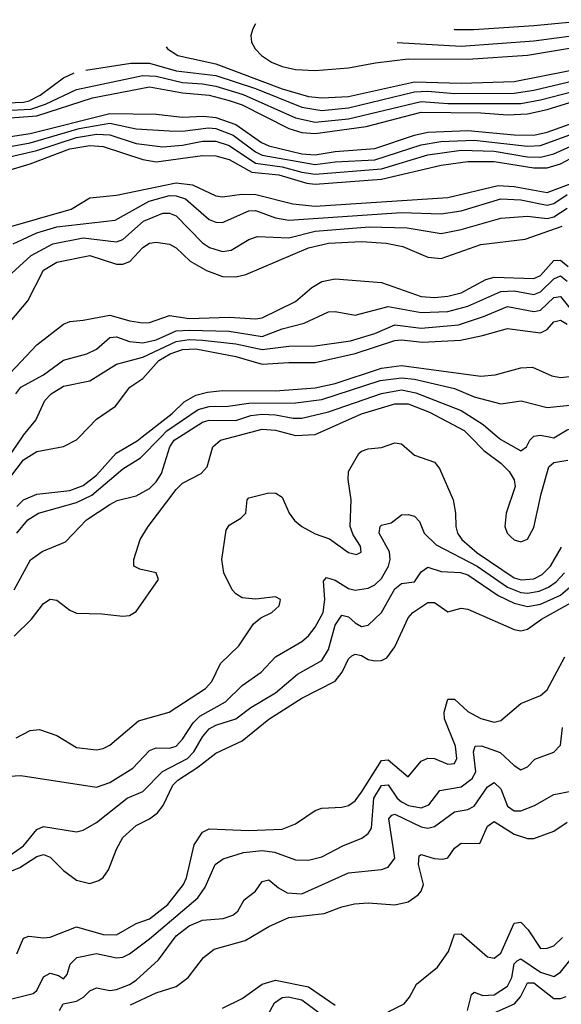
# Model space of a CAD drawing. Header units: inches. Extents: x 1173000 to 1307049, y 522583 to 678455.
# Tile 561 of 617: x 1217158 to 1218792, y 668289 to 671258. Entities that reach past the tile are written whole.
import ezdxf

# ---------------------------------------------------------------- set-up
doc = ezdxf.new("R2010")
doc.units = ezdxf.units.IN
doc.header["$MEASUREMENT"] = 0
doc.layers.add('B2616', color=7, linetype='Continuous')
doc.layers.add('B2617', color=7, linetype='Continuous')

msp = doc.modelspace()

# ---------------------------------------------------------------- linework, layer by layer
at = {"layer": 'B2616', "color": 5}
for points, elevation in [([(1217070, 669801.4), (1217170, 669930.4), (1217210, 669956.1), (1217290, 669970.6), (1217329.3, 669990.7), (1217338.4, 670000)], 1720), ([(1217110, 669917.7), (1217166.6, 670000)], 1740), ([(1217141.2, 669538.8), (1217190.8, 669629.2), (1217225.9, 669654.1), (1217296.9, 669683.1), (1217359.8, 669750), (1217430, 669796.4), (1217452, 669808), (1217510, 669822.3), (1217550, 669844.7), (1217570, 669864.1), (1217586.5, 669890), (1217611.6, 669970), (1217624.8, 669990), (1217640.5, 670000)], 1640), ([(1217141.4, 669398.6), (1217193.5, 669450), (1217230, 669497.1), (1217250, 669510.2), (1217270, 669507.9), (1217310, 669477.3), (1217330, 669468.8), (1217406.6, 669466.6), (1217470, 669458.9), (1217490, 669461.3), (1217510, 669473.8), (1217577.2, 669570), (1217569.7, 669589.7), (1217520.6, 669600.6), (1217502.9, 669610), (1217503, 669630), (1217521.5, 669690), (1217545.8, 669730), (1217630, 669841.5), (1217650, 669859.9), (1217705.4, 669890), (1217723.6, 669910), (1217741.5, 669970), (1217764.1, 669990), (1217802.2, 670000)], 1620), ([(1217147.9, 669092.1), (1217190, 669114.7), (1217217.8, 669117.8), (1217270, 669099.7), (1217330, 669063.2), (1217390, 669056.6), (1217410, 669060.4), (1217430, 669070.7), (1217516.4, 669143.6), (1217609.7, 669170), (1217719, 669241), (1217737.6, 669262.4), (1217763.9, 669316.1), (1217819.8, 669370), (1217864.2, 669435.8), (1217885.7, 669454.3), (1217919.5, 669470), (1217940.7, 669490), (1217944, 669504), (1217945.2, 669510), (1217930, 669517.6), (1217870, 669510.8), (1217830, 669514.8), (1217810, 669526.4), (1217798.9, 669538.9), (1217774.1, 669590), (1217768.6, 669630), (1217781.3, 669718.7), (1217790, 669734.1), (1217825.1, 669754.9), (1217840.3, 669770), (1217844.6, 669810), (1217850, 669816.5), (1217910, 669831.7), (1217930.7, 669830.7), (1217950, 669818), (1217971, 669770), (1217987.5, 669747.5), (1218010, 669729.2), (1218050, 669707.8), (1218092.6, 669692.6), (1218150, 669651), (1218174.9, 669645.1), (1218188.2, 669651.8), (1218186.5, 669670), (1218164.8, 669704.8), (1218155.8, 669730), (1218158.3, 669810), (1218148.9, 669871.1), (1218150, 669895.5), (1218181.8, 669950), (1218190, 669956.4), (1218210, 669963.8), (1218250, 669968.1), (1218290, 669981.7), (1218310, 669979.3), (1218350, 669945.2), (1218410, 669923.5), (1218424.9, 669904.9), (1218465.9, 669810), (1218473, 669770), (1218473.8, 669730), (1218479.6, 669710), (1218492.2, 669690), (1218538.8, 669650), (1218650, 669574.7), (1218671.6, 669568.4), (1218710, 669572.2), (1218734.6, 669585.4), (1218759.5, 669610), (1218792.9, 669667.1)], 1580), ([(1217150, 669790.1), (1217170, 669810.1), (1217210, 669827.3), (1217310, 669838.6), (1217350, 669853.5), (1217390, 669884.3), (1217449.4, 669950.6), (1217512.3, 669987.7), (1217528.2, 670000)], 1680), ([(1217150, 669709.6), (1217182.6, 669750), (1217215.3, 669770), (1217330, 669802.1), (1217375.6, 669824.4), (1217470, 669903.6), (1217523.3, 669936.7), (1217584.7, 670000)], 1660), ([(1218518.6, 670000), (1218559.2, 669959.2), (1218610, 669920.9), (1218635.5, 669895.5), (1218650.1, 669870), (1218653.3, 669850), (1218625.6, 669770), (1218622.2, 669730), (1218629.4, 669710), (1218639.4, 669699.4), (1218650, 669689.3), (1218670, 669683.1), (1218690, 669691.3), (1218710, 669727.1), (1218731.8, 669828.2), (1218755, 669910), (1218770, 669922.7), (1218812, 669930)], 1620), ([(1218600.3, 670000), (1218610, 669991.7), (1218670, 669958), (1218687.3, 669970), (1218697, 669990), (1218707.8, 670000)], 1640), ([(1218755.9, 670000), (1218770, 669997.2), (1218774.5, 670000)], 1640), ([(1217110, 668975.6), (1217161.3, 668978.7), (1217390, 668943.3), (1217430, 668957.6), (1217499.4, 669000.6), (1217550, 669053.7), (1217570, 669062.3), (1217610, 669060.9), (1217630, 669067.7), (1217650, 669088.6), (1217681.9, 669138.1), (1217702.2, 669157.8), (1217779.5, 669200.5), (1217829.9, 669250.1), (1217886.9, 669290), (1217930, 669337), (1218010, 669383), (1218030, 669400.1), (1218050, 669425.9), (1218074, 669470), (1218078.8, 669510), (1218075.2, 669564.8), (1218084.2, 669575.8), (1218110, 669568.1), (1218150, 669543), (1218170, 669537.4), (1218210, 669543.6), (1218230, 669554), (1218250, 669572.9), (1218270.6, 669610), (1218275.9, 669630), (1218273.7, 669653.7), (1218242.6, 669710), (1218245.6, 669730), (1218250, 669733.4), (1218278.8, 669741.2), (1218310, 669764.5), (1218330, 669766), (1218350, 669761), (1218364.4, 669744.4), (1218379.1, 669710), (1218414.6, 669674.6), (1218538.6, 669610), (1218630, 669546.7), (1218670, 669530.8), (1218690, 669528.5), (1218725.6, 669534.4), (1218753.7, 669546.3), (1218777, 669563), (1218801.8, 669590)], 1560), ([(1217130, 668738.3), (1217170, 668766.5), (1217210, 668816.1), (1217230, 668825.2), (1217330, 668808.7), (1217350, 668813.7), (1217390, 668837.4), (1217482.3, 668910), (1217530, 668930.1), (1217589.6, 668990.4), (1217664.4, 669030), (1217683.5, 669050), (1217710, 669095.2), (1217730, 669119.6), (1217750, 669130.9), (1217810, 669150.1), (1217856.1, 669183.9), (1217930, 669228.3), (1217996.1, 669283.9), (1218070, 669325.8), (1218090, 669358.6), (1218110, 669431.7), (1218130, 669462), (1218150, 669457.3), (1218170, 669438.8), (1218190, 669428.4), (1218210, 669432.3), (1218250, 669470.1), (1218290, 669541.5), (1218310, 669557.3), (1218350, 669562.9), (1218370, 669593.1), (1218390, 669606.6), (1218430, 669594.3), (1218488.6, 669591.4), (1218510, 669584.4), (1218602, 669522), (1218650, 669498), (1218690, 669488.9), (1218730, 669495.2), (1218790, 669522.4), (1218826.5, 669553.5)], 1540), ([(1217130, 668689), (1217158.9, 668701.1), (1217210, 668734.2), (1217230, 668740.2), (1217250, 668732.3), (1217290, 668691.9), (1217330, 668663.4), (1217370, 668653.4), (1217397.5, 668662.5), (1217410, 668671.3), (1217425.9, 668694.1), (1217450, 668756.3), (1217470, 668792), (1217510, 668828.5), (1217550, 668848.2), (1217574, 668866), (1217591.2, 668888.8), (1217620.4, 668950), (1217635.7, 668964.3), (1217696, 669004), (1217750, 669046.5), (1217830, 669083), (1217910, 669148.6), (1218010, 669212.5), (1218110, 669263.4), (1218131.2, 669290), (1218150, 669330.9), (1218160.5, 669339.5), (1218170, 669344.7), (1218190, 669340.3), (1218210, 669328.4), (1218230, 669324.1), (1218250, 669325.6), (1218266.4, 669333.6), (1218290, 669366.5), (1218330, 669453.8), (1218344.8, 669470), (1218390, 669500.1), (1218410, 669500.6), (1218450, 669472.8), (1218490, 669483.7), (1218510, 669480.4), (1218650, 669418.8), (1218670, 669415), (1218690, 669420.1), (1218732.6, 669450), (1218821, 669499)], 1520), ([(1217150, 668441.1), (1217170, 668488.5), (1217186.2, 668493.8), (1217230, 668489.1), (1217250, 668491.5), (1217330, 668522.2), (1217410, 668499.8), (1217450, 668498.5), (1217510, 668532.3), (1217550, 668546.5), (1217605, 668590), (1217652.6, 668650), (1217661.6, 668670), (1217684.3, 668770), (1217710, 668807.8), (1217730, 668818.4), (1217850, 668813.1), (1217950, 668817.4), (1217990, 668833.2), (1218050, 668873.7), (1218070, 668880.2), (1218130, 668883.1), (1218150, 668888.4), (1218170, 668902.5), (1218190, 668928.6), (1218250, 669024.1), (1218270, 669025.9), (1218330, 668974.5), (1218370, 669022.1), (1218390, 669031.5), (1218410, 669030.1), (1218450, 669012.5), (1218470, 669015.2), (1218477.4, 669030), (1218472.9, 669067.1), (1218439.8, 669150), (1218439.5, 669170), (1218450, 669209.2), (1218470, 669209), (1218510, 669172.3), (1218550, 669150.7), (1218590, 669139.2), (1218610, 669144.2), (1218670, 669195.6), (1218730, 669220.2), (1218750, 669236.8), (1218803.1, 669336.9)], 1480), ([(1217119, 668301), (1217198.9, 668321.1), (1217210, 668330.1), (1217230, 668372.1), (1217250, 668383.1), (1217275.5, 668375.5), (1217290, 668365.5), (1217301.4, 668378.6), (1217310.4, 668410), (1217330.6, 668429.5), (1217390, 668442.5), (1217450, 668429.1), (1217470, 668431.4), (1217490, 668441.3), (1217550, 668486.4), (1217696, 668610), (1217718.4, 668641.6), (1217748, 668710), (1217772.2, 668727.8), (1217833.4, 668746.6), (1217890, 668752.4), (1217927.2, 668747.2), (1217990, 668724.7), (1218030, 668723.8), (1218070, 668733.4), (1218133.3, 668766.7), (1218190.3, 668789.7), (1218210, 668803.9), (1218219.6, 668820.4), (1218226.8, 668910), (1218250, 668948.9), (1218270, 668950.8), (1218297.3, 668910), (1218310, 668899.4), (1218331.2, 668888.8), (1218370, 668881.4), (1218392.3, 668890), (1218426.2, 668933.8), (1218490, 668944.7), (1218523.6, 668970), (1218535, 668990), (1218527.3, 669050), (1218532.5, 669067.5), (1218551.6, 669068.4), (1218608.4, 669048.4), (1218650, 669008.6), (1218670, 668996.2), (1218690, 669005.2), (1218712.1, 669027.9), (1218770.4, 669049.6), (1218789.8, 669070), (1218796.5, 669123.5)], 1460), ([(1217278.1, 668270), (1217289.9, 668290.1), (1217330, 668298), (1217350.4, 668310), (1217370, 668329.6), (1217390, 668338.9), (1217430, 668330.5), (1217450, 668333.6), (1217490, 668348.4), (1217510, 668361.3), (1217577.3, 668422.7), (1217630, 668495.2), (1217670, 668525.1), (1217710, 668542.2), (1217772.6, 668547.4), (1217801.9, 668558.1), (1217816.1, 668570), (1217835.8, 668604.2), (1217869.7, 668630.3), (1217890, 668659.3), (1217910, 668664.2), (1217939.6, 668639.6), (1217965.3, 668625.3), (1218010, 668622.2), (1218150, 668685.6), (1218250, 668695.7), (1218270, 668702), (1218290.3, 668729.7), (1218272.1, 668847.9), (1218281, 668859), (1218290, 668862.5), (1218370, 668824.1), (1218390, 668820.2), (1218410, 668825.5), (1218470, 668869.7), (1218510, 668876.3), (1218530, 668886.1), (1218570, 668944.7), (1218590, 668957.3), (1218610, 668939), (1218630, 668886.1), (1218650, 668871.8), (1218670, 668871.9), (1218711.8, 668888.2), (1218770, 668921.6), (1218827.7, 668932.3)], 1440), ([(1217492.7, 668287.3), (1217570, 668323.3), (1217630, 668342.3), (1217667.1, 668370), (1217712.8, 668430), (1217745.1, 668454.9), (1217839.1, 668480.9), (1217910, 668523), (1217970, 668550.5), (1218077.3, 668562.7), (1218130, 668583.2), (1218168, 668592), (1218210, 668595.1), (1218290, 668589.1), (1218330, 668597.5), (1218360.9, 668619.1), (1218369.9, 668630.1), (1218376.3, 668650), (1218361.9, 668710), (1218363.3, 668736.8), (1218370, 668740.1), (1218408.4, 668728.4), (1218434, 668726), (1218449.9, 668730.1), (1218470, 668759.7), (1218490, 668774.5), (1218546.3, 668773.7), (1218570, 668825.8), (1218590, 668840.4), (1218650, 668801.5), (1218690, 668789), (1218710, 668789.3), (1218770, 668810.6), (1218810, 668837.9)], 1420), ([(1218270, 668265.7), (1218318.8, 668290), (1218334.8, 668310), (1218355.3, 668350), (1218419.1, 668400.9), (1218451.7, 668448.3), (1218470, 668500.3), (1218490, 668501.4), (1218570, 668431.7), (1218590, 668428.3), (1218610, 668442.7), (1218650, 668533.1), (1218670, 668537), (1218692.9, 668512.9), (1218730, 668457), (1218750, 668457.6), (1218770, 668464.8), (1218795.7, 668490)], 1380), ([(1218509.9, 668270), (1218521.9, 668318.1), (1218530, 668325.4), (1218555.4, 668315.4), (1218590, 668317), (1218630, 668343.8), (1218643.2, 668370), (1218650, 668410.9), (1218659.6, 668420.4), (1218670, 668426.4), (1218730, 668386), (1218770, 668372.3), (1218790, 668385.9), (1218841.5, 668450)], 1360), ([(1217770, 668277.5), (1217830, 668306.8), (1217890.4, 668349.6), (1217930, 668361.1), (1218030, 668341), (1218110, 668286.7)], 1380), ([(1218580.8, 668259.2), (1218651, 668290), (1218668.9, 668311.1), (1218690, 668353.9), (1218710, 668354), (1218770, 668306), (1218790, 668306.1), (1218807.4, 668312.6)], 1340), ([(1217891.5, 668228.5), (1217926.7, 668293.3), (1217950, 668309), (1217968.4, 668311.6), (1218010, 668302.4), (1218107.2, 668230)], 1360)]:
    msp.add_lwpolyline(points, dxfattribs=dict(at, elevation=elevation))
at = {"layer": 'B2617', "color": 5}
for points, elevation in [([(1218469, 671229), (1218470, 671228.7), (1218528.3, 671228.3), (1218710, 671240.5), (1218890, 671258), (1219070, 671254.2), (1219110, 671234.2), (1219144, 671204), (1219188.7, 671150), (1219230, 671079), (1219263, 671050), (1219290, 671037.5), (1219322.6, 671030), (1219430, 671029), (1219450, 671032.1), (1219530, 671062.3), (1219688.3, 671088.3), (1219723.4, 671083.4), (1219770, 671063.3), (1219810, 671055.4), (1219870, 671056.7), (1219990, 671079.7), (1220000, 671082.7)], 2160), ([(1217870.1, 671245.5), (1217862, 671230), (1217855.6, 671210), (1217857.3, 671190), (1217868.6, 671170), (1217888.2, 671150), (1217917.8, 671130), (1217950, 671116.8), (1217990, 671108), (1218050, 671105.2), (1218150, 671112.7), (1218231.6, 671128.4), (1218330, 671139.8), (1218510, 671138.6), (1218690, 671150.8), (1218890, 671184)], 2120), ([(1218297.6, 671189.7), (1218490, 671178), (1218710, 671194), (1218900.1, 671219.9), (1219050, 671224.3), (1219087.4, 671207.4), (1219127.7, 671170), (1219154.7, 671134.7), (1219187.7, 671070), (1219205.1, 671045.1), (1219230, 671021.3), (1219264.6, 671004.6), (1219310, 670999.3), (1219450, 671001.8), (1219530, 671037.6), (1219670, 671060), (1219712.2, 671052.2), (1219770, 671014.7), (1219790, 671007.9), (1219870, 670998.2), (1220000, 671021.8)], 2140), ([(1217600.4, 671176.5), (1217604.6, 671170), (1217635.4, 671150), (1217750, 671125.2), (1217950, 671049.7), (1218030, 671026.9), (1218070, 671022.2), (1218150, 671026.6), (1218350, 671071), (1218490, 671066.8), (1218650, 671071.3), (1218890, 671119.2)], 2080), ([(1217357.5, 671105.8), (1217493.2, 671126.8), (1217550, 671126.8), (1217630, 671103.9), (1217750, 671089.9), (1217870, 671051), (1218010, 670993.8), (1218070, 670984.6), (1218150, 670991.9), (1218350, 671040.5), (1218390, 671042.1), (1218470, 671035.6), (1218650, 671036.5), (1218710, 671045.9), (1218891.7, 671088.3)], 2060), ([(1215535.2, 670000), (1215630, 670073.6), (1215670, 670097.5), (1215710, 670111.8), (1215750, 670108.9), (1215830, 670068.2), (1215870, 670055.7), (1215890, 670055.3), (1215930, 670068.6), (1215970, 670098.2), (1216016.4, 670150), (1216077.7, 670282.3), (1216140.2, 670370), (1216297.5, 670542.5), (1216706.7, 670830), (1216840.2, 670939.8), (1216902, 670978), (1216930, 670991.7), (1216970, 671001.5), (1217170, 671009.2), (1217186.6, 671013.4), (1217220.2, 671030), (1217290, 671082.7), (1217322.5, 671098)], 2060), ([(1216990, 670978.3), (1217191.7, 670988.3), (1217236.5, 671003.5), (1217330, 671047.8), (1217530, 671090.2), (1217570, 671087.5), (1217650, 671068.5), (1217710, 671064.8), (1217750, 671057.1), (1217832.5, 671032.5), (1217990, 670961.6), (1218050, 670949.3), (1218150, 670959), (1218370, 671011.1), (1218450, 671005.8), (1218670, 671005.2), (1218730, 671016.4), (1218890, 671057.9)], 2040), ([(1216969.4, 670950), (1217210, 670968.4), (1217378, 671022), (1217550, 671055.4), (1217650, 671037.7), (1217730, 671030.5), (1217790, 671014.6), (1217830, 671001.1), (1217970, 670929.8), (1218010, 670918), (1218050, 670915.2), (1218203.7, 670936.3), (1218370, 670979.6), (1218550, 670977.2), (1218630, 670971.4), (1218690, 670974.2), (1218750, 670987.3), (1218870, 671024)], 2020), ([(1217090, 670899.6), (1217190, 670914.8), (1217430, 670975.5), (1217570, 670973.6), (1217650, 670964.1), (1217713.3, 670966.7), (1217750, 670963.5), (1217810, 670942), (1217887.7, 670887.7), (1217910, 670877.4), (1218010, 670853.7), (1218050, 670850.8), (1218110, 670860.5), (1218230, 670869.7), (1218349.9, 670910), (1218390, 670918.5), (1218510, 670923.6), (1218650, 670910.6), (1218710, 670910), (1218750, 670918.4), (1218870, 670961.7)], 1980), ([(1217090, 670868.6), (1217190, 670887.1), (1217338.2, 670930), (1217430, 670945.6), (1217510, 670929.4), (1217610, 670922.6), (1217650, 670922.3), (1217727.9, 670932.1), (1217750, 670930), (1217802.6, 670910), (1217870, 670859.3), (1217889.8, 670849.8), (1218050, 670821.2), (1218110, 670829.7), (1218230, 670835.7), (1218370, 670880.9), (1218428.8, 670891.2), (1218530, 670895), (1218690, 670876.6), (1218730, 670878.2), (1218870, 670929.6)], 1960), ([(1217110, 670840.3), (1217210, 670863.4), (1217330, 670902.7), (1217390, 670913), (1217430, 670911.3), (1217510, 670884.8), (1217590, 670875), (1217650, 670879.5), (1217710, 670891.6), (1217750, 670892.2), (1217790, 670878.7), (1217870, 670825), (1217950, 670814), (1218010, 670797.8), (1218050, 670792.3), (1218250, 670808.3), (1218390, 670850.2), (1218490, 670864.7), (1218590, 670861.9), (1218690, 670844.7), (1218730, 670843.6), (1218770, 670853.4), (1218849.9, 670890.1)], 1940), ([(1217078.2, 670790), (1217190, 670823.5), (1217310, 670868.2), (1217370, 670878.5), (1217410, 670876), (1217530, 670836.1), (1217569.6, 670829.6), (1217710, 670848.2), (1217750, 670847.5), (1217790, 670836), (1217858.4, 670798.4), (1217939.8, 670790), (1218024.7, 670764.7), (1218050, 670762.2), (1218250, 670777.1), (1218430, 670819.3), (1218510, 670830.6), (1218590, 670830.8), (1218709.2, 670810.8), (1218750, 670810.9), (1218790, 670823.4), (1218850, 670855.6)], 1920), ([(1217110, 670628.1), (1217313.5, 670686.5), (1217370, 670720.5), (1217450, 670728.9), (1217630, 670766), (1217680, 670760), (1217750, 670727.3), (1217770, 670724.2), (1217828.6, 670731.4), (1217870.7, 670730.7), (1217982.4, 670702.4), (1218050, 670695.8), (1218450, 670722.3), (1218601.8, 670758.2), (1218650, 670754.6), (1218750, 670736.6), (1218830, 670766.8)], 1880), ([(1217138.2, 670581.8), (1217210, 670615.6), (1217270, 670633), (1217446.4, 670653.6), (1217548.9, 670711.1), (1217610, 670727.6), (1217630, 670727), (1217658.1, 670718.1), (1217730, 670655.1), (1217750, 670647.8), (1217770, 670646.8), (1217850, 670681.4), (1217870, 670682.4), (1217930, 670660.1), (1217970, 670653.5), (1218310, 670676.2), (1218430, 670672.8), (1218490, 670681.9), (1218610, 670718.1), (1218670, 670714.5), (1218750, 670698.4), (1218770, 670704), (1218810, 670731.1)], 1860), ([(1217110, 670471.7), (1217193.1, 670546.9), (1217258, 670582), (1217350, 670600.4), (1217450, 670587.8), (1217470, 670595.1), (1217531.9, 670650), (1217590, 670674.7), (1217610, 670674.8), (1217630, 670667), (1217710, 670584.7), (1217730.9, 670570.9), (1217770, 670558.8), (1217796.6, 670563.4), (1217850, 670595.3), (1217875.9, 670604.1), (1217970, 670599.8), (1218050, 670620.6), (1218212.9, 670632.9), (1218327.7, 670630), (1218430, 670613.7), (1218490, 670625.1), (1218610, 670659.2), (1218690, 670665.8), (1218750, 670658.4), (1218770, 670663.9), (1218810, 670689.8)], 1840), ([(1217130, 670346.6), (1217182.7, 670410), (1217230, 670502.9), (1217270, 670527.3), (1217370, 670546.7), (1217450, 670521.1), (1217470, 670521), (1217490.7, 670529.3), (1217530, 670570.6), (1217550, 670584.1), (1217570, 670587.1), (1217610, 670580.7), (1217630, 670570.1), (1217672.5, 670530), (1217722.1, 670502.1), (1217770, 670484.1), (1217810, 670482.5), (1217840.7, 670490), (1218030, 670570.3), (1218090, 670584), (1218190, 670589.6), (1218264, 670584), (1218314.4, 670574.4), (1218390, 670542.3), (1218430, 670537.7), (1218550, 670580.3), (1218683.7, 670596.3), (1218795, 670635)], 1820), ([(1217130, 670192.5), (1217210, 670277.1), (1217290, 670339.8), (1217310, 670348.3), (1217350, 670351.5), (1217430, 670367.2), (1217490.4, 670349.6), (1217530, 670343.4), (1217550, 670344.6), (1217610, 670365.8), (1217670, 670357.1), (1217790, 670360.7), (1217870, 670355.5), (1217890, 670359.2), (1217990, 670408.3), (1218040.2, 670450), (1218070, 670468.6), (1218110, 670476.9), (1218250, 670465.2), (1218370, 670423.5), (1218410, 670420.7), (1218450, 670424.1), (1218490, 670434.4), (1218565.2, 670474.8), (1218590, 670481.9), (1218710, 670477.1), (1218730, 670486.3), (1218770, 670532.1), (1218790, 670532.9), (1218813.5, 670513.5)], 1780), ([(1217146.6, 670130), (1217161.9, 670150), (1217230, 670186.8), (1217290, 670230.9), (1217361, 670250), (1217390, 670264), (1217430, 670300.1), (1217450, 670302.1), (1217490, 670287.2), (1217530, 670283.9), (1217570, 670292.4), (1217630, 670319.3), (1217670, 670322), (1217790, 670318.8), (1217890, 670302.7), (1217950, 670325.3), (1218017.1, 670342.9), (1218090, 670376.6), (1218110, 670378), (1218170, 670366.9), (1218270, 670393.4), (1218370, 670375.2), (1218450, 670378.2), (1218510, 670394.3), (1218610, 670438.7), (1218650, 670440.5), (1218710, 670429.6), (1218730, 670437), (1218770, 670476.4), (1218790, 670485.8), (1218810, 670469.1)], 1760), ([(1217166.6, 670000), (1217170, 670005), (1217207.1, 670050), (1217233.8, 670110), (1217252.9, 670130), (1217290, 670152.8), (1217370, 670169.4), (1217450, 670219.7), (1217530, 670240.5), (1217630, 670287.2), (1217670, 670293.9), (1217710, 670291.9), (1217810, 670280.8), (1217890, 670263.2), (1217970, 670273.9), (1218050, 670274.4), (1218156.2, 670290), (1218230, 670312.1), (1218290, 670337.6), (1218370, 670327.8), (1218482, 670338), (1218557.4, 670362.6), (1218630, 670393), (1218710, 670377.7), (1218720.3, 670379.7), (1218730, 670381.9), (1218770, 670420.5), (1218790, 670422.8), (1218830, 670373.3)], 1740), ([(1217338.4, 670000), (1217390, 670053.1), (1217447.4, 670092.6), (1217490.5, 670150), (1217530, 670175.6), (1217577.8, 670230), (1217612.2, 670250), (1217650, 670263.6), (1217690, 670265.6), (1217810, 670242), (1217890, 670218.8), (1217970, 670224.7), (1218050, 670223.8), (1218170, 670251), (1218290, 670290.3), (1218310, 670292.9), (1218374.1, 670285.9), (1218487.9, 670292.1), (1218554.7, 670305.3), (1218630, 670326.9), (1218730, 670313.8), (1218750, 670323.8), (1218770, 670347.2), (1218790, 670352.1), (1218810, 670340.2)], 1720), ([(1217528.2, 670000), (1217617.9, 670070), (1217654.2, 670105.8), (1217690, 670126.2), (1217724.8, 670135.2), (1217770, 670139.4), (1217930, 670138.7), (1218050, 670148.3), (1218110, 670161.2), (1218250, 670207.2), (1218310, 670214.8), (1218550, 670182.9), (1218592.6, 670187.4), (1218670, 670208), (1218706, 670210), (1218764, 670184), (1218790, 670178.9), (1218835.5, 670184.5)], 1680), ([(1217584.7, 670000), (1217602.1, 670017.9), (1217697, 670083), (1217730, 670091.6), (1217787, 670093), (1217850, 670101.5), (1217990, 670102.9), (1218070, 670113), (1218246.3, 670170), (1218310, 670178.3), (1218350, 670173.7), (1218470, 670145.7), (1218530, 670120.8), (1218610, 670099.7), (1218671.1, 670108.9), (1218750, 670088.3), (1218837.9, 670097.9)], 1660), ([(1217640.5, 670000), (1217710, 670044.3), (1217730, 670050), (1217810, 670049.1), (1217855.7, 670064.3), (1217890, 670068.8), (1217930, 670066.8), (1217983.6, 670056.4), (1218010, 670056.8), (1218090, 670075.5), (1218250, 670130.5), (1218310, 670141.9), (1218353.2, 670133.2), (1218490, 670079.4), (1218557, 670037), (1218600.3, 670000)], 1640), ([(1217802.2, 670000), (1217890, 670023), (1217930, 670020), (1217990, 670003.8), (1218050, 670006.9), (1218190, 670069.8), (1218290, 670099.2), (1218330, 670099.9), (1218394.8, 670074.8), (1218499.4, 670019.3), (1218518.6, 670000)], 1620), ([(1218774.5, 670000), (1218810, 670021.6), (1218830, 670027.6), (1218850, 670023.9), (1218901.8, 670000)], 1640), ([(1218707.8, 670000), (1218710, 670002), (1218730, 670005.1), (1218755.9, 670000)], 1640)]:
    msp.add_lwpolyline(points, dxfattribs=dict(at, elevation=elevation))

doc.saveas('drawing.dxf')
